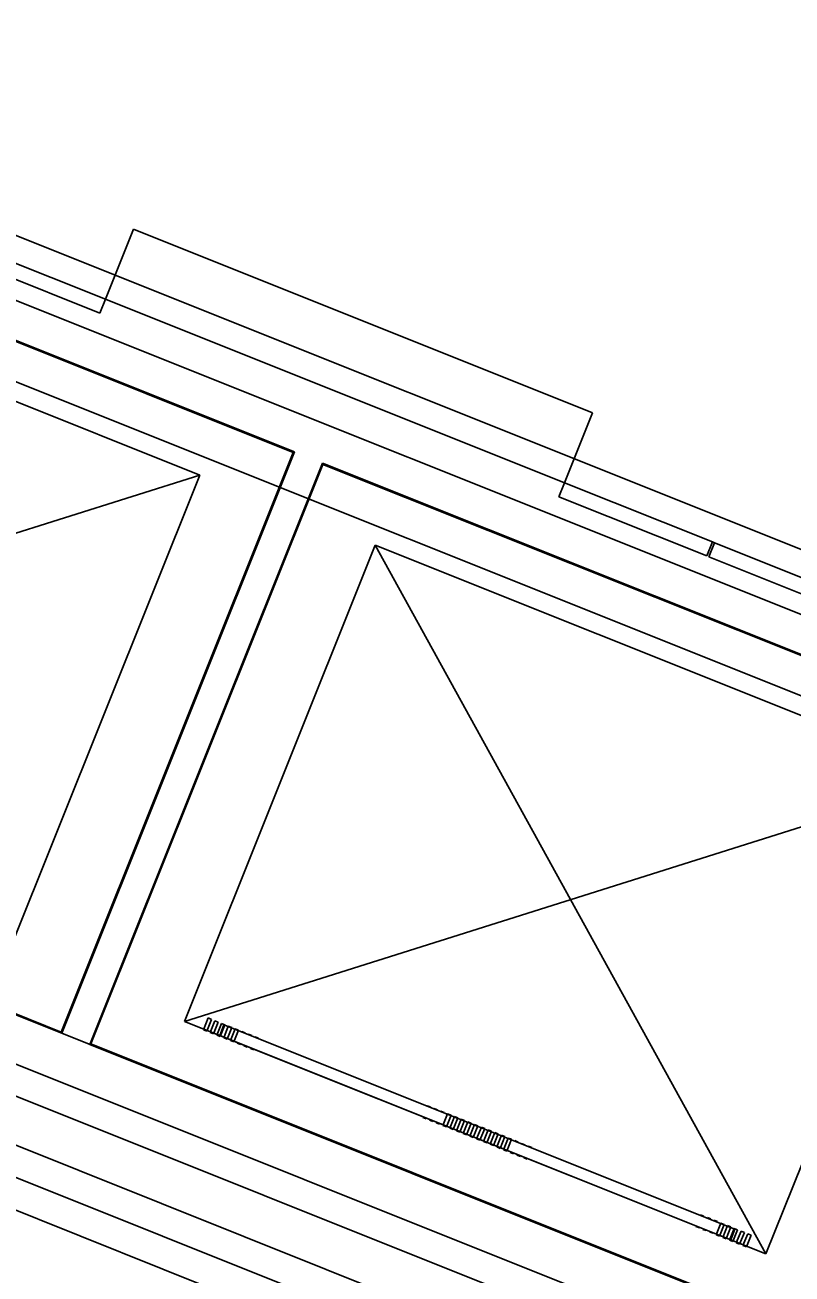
# Model space of a CAD drawing. Extents: x 468143 to 491361, y 1438528 to 1468730.
# Drawn here: x 488418.53 to 488426.99, y 1467380.86 to 1467394.66 of the extents above; entities that cross this region are included whole.
import ezdxf

# ---------------------------------------------------------------- set-up
doc = ezdxf.new("R2010")
doc.units = 0
doc.layers.add('Xreference_dp', color=7, linetype='Continuous')

msp = doc.modelspace()

# ---------------------------------------------------------------- linework, layer by layer
at = {"layer": 'Xreference_dp'}
for p, q in [((488442.634, 1467382.651), (488412.613, 1467394.661)), ((488441.922, 1467382.218), (488412.83, 1467393.857)), ((488441.922, 1467382.218), (488412.83, 1467393.857)), ((488413.454, 1467393.163), (488421.5, 1467389.944)), ((488421.5, 1467389.944), (488413.454, 1467393.163)), ((488413.459, 1467393.15), (488421.487, 1467389.938)), ((488413.294, 1467392.773), (488440.838, 1467381.754)), ((488413.294, 1467392.773), (488440.838, 1467381.754)), ((488419.725, 1467392.405), (488419.415, 1467391.631)), ((488424.792, 1467390.377), (488419.725, 1467392.405)), ((488420.456, 1467389.689), (488414.034, 1467392.258)), ((488420.456, 1467389.689), (488414.034, 1467392.258)), ((488417.781, 1467392.285), (488419.415, 1467391.631)), ((488419.353, 1467391.476), (488417.719, 1467392.13)), ((488419.353, 1467391.476), (488419.415, 1467391.631)), ((488419.415, 1467391.631), (488424.483, 1467389.604)), ((488424.483, 1467389.604), (488424.792, 1467390.377)), ((488421.487, 1467389.938), (488418.925, 1467383.536)), ((488421.5, 1467389.944), (488418.931, 1467383.522)), ((488418.931, 1467383.522), (488421.5, 1467389.944)), ((488419.241, 1467383.399), (488421.81, 1467389.82)), ((488419.241, 1467383.399), (488421.81, 1467389.82)), ((488421.81, 1467389.82), (488419.241, 1467383.399)), ((488419.254, 1467383.404), (488421.815, 1467389.807)), ((488421.81, 1467389.82), (488429.856, 1467386.601)), ((488421.81, 1467389.82), (488429.856, 1467386.601)), ((488429.856, 1467386.601), (488421.81, 1467389.82)), ((488421.815, 1467389.807), (488429.843, 1467386.596)), ((488411.929, 1467386.997), (488420.456, 1467389.689)), ((488418.351, 1467384.428), (488420.456, 1467389.689)), ((488418.351, 1467384.428), (488420.456, 1467389.689)), ((488424.421, 1467389.449), (488424.483, 1467389.604)), ((488424.483, 1467389.604), (488426.117, 1467388.95)), ((488426.055, 1467388.795), (488424.421, 1467389.449)), ((488422.39, 1467388.915), (488420.285, 1467383.654)), ((488422.39, 1467388.915), (488420.285, 1467383.654)), ((488426.707, 1467381.085), (488422.39, 1467388.915)), ((488428.812, 1467386.346), (488422.39, 1467388.915)), ((488428.812, 1467386.346), (488422.39, 1467388.915)), ((488426.117, 1467388.95), (488426.055, 1467388.795)), ((488426.137, 1467388.942), (488426.075, 1467388.787)), ((488426.117, 1467388.95), (488426.137, 1467388.942)), ((488426.137, 1467388.942), (488427.771, 1467388.288)), ((488427.709, 1467388.133), (488426.075, 1467388.787)), ((488418.931, 1467383.522), (488410.884, 1467386.742)), ((488434.715, 1467377.208), (488410.884, 1467386.742)), ((488418.925, 1467383.536), (488410.898, 1467386.747)), ((488409.801, 1467386.277), (488434.405, 1467376.434)), ((488438.238, 1467375.255), (488410.694, 1467386.274)), ((488438.238, 1467375.255), (488410.694, 1467386.274)), ((488420.285, 1467383.654), (488428.812, 1467386.346)), ((488426.707, 1467381.085), (488428.812, 1467386.346)), ((488426.707, 1467381.085), (488428.812, 1467386.346)), ((488409.611, 1467385.81), (488438.703, 1467374.172)), ((488409.611, 1467385.81), (488438.703, 1467374.172)), ((488410.111, 1467385.256), (488438.583, 1467373.865)), ((488438.583, 1467373.865), (488410.111, 1467385.256)), ((488426.707, 1467381.085), (488420.285, 1467383.654)), ((488420.285, 1467383.654), (488420.675, 1467383.498)), ((488420.548, 1467383.691), (488420.496, 1467383.562)), ((488420.548, 1467383.691), (488420.496, 1467383.562)), ((488420.533, 1467383.547), (488420.585, 1467383.676)), ((488420.533, 1467383.547), (488420.585, 1467383.676)), ((488420.585, 1467383.676), (488420.548, 1467383.691)), ((488420.548, 1467383.691), (488420.585, 1467383.676)), ((488420.585, 1467383.676), (488420.548, 1467383.691)), ((488420.548, 1467383.691), (488420.585, 1467383.676)), ((488420.622, 1467383.661), (488420.57, 1467383.532)), ((488420.622, 1467383.661), (488420.57, 1467383.532)), ((488420.607, 1467383.517), (488420.659, 1467383.646)), ((488420.607, 1467383.517), (488420.659, 1467383.646)), ((488420.659, 1467383.646), (488420.622, 1467383.661)), ((488420.622, 1467383.661), (488420.659, 1467383.646)), ((488420.659, 1467383.646), (488420.622, 1467383.661)), ((488420.622, 1467383.661), (488420.659, 1467383.646)), ((488420.696, 1467383.631), (488420.644, 1467383.502)), ((488420.696, 1467383.631), (488420.644, 1467383.502)), ((488420.733, 1467383.617), (488420.696, 1467383.631)), ((488420.696, 1467383.631), (488420.733, 1467383.617)), ((488420.733, 1467383.617), (488420.696, 1467383.631)), ((488420.696, 1467383.631), (488420.733, 1467383.617)), ((488420.533, 1467383.547), (488420.496, 1467383.562)), ((488420.496, 1467383.562), (488420.533, 1467383.547)), ((488420.533, 1467383.547), (488420.496, 1467383.562)), ((488420.496, 1467383.562), (488420.533, 1467383.547)), ((488420.607, 1467383.517), (488420.57, 1467383.532)), ((488420.57, 1467383.532), (488420.607, 1467383.517)), ((488420.607, 1467383.517), (488420.57, 1467383.532)), ((488420.57, 1467383.532), (488420.607, 1467383.517)), ((488420.682, 1467383.487), (488420.644, 1467383.502)), ((488420.644, 1467383.502), (488420.682, 1467383.487)), ((488420.682, 1467383.487), (488420.644, 1467383.502)), ((488420.644, 1467383.502), (488420.682, 1467383.487)), ((488420.721, 1467383.614), (488420.675, 1467383.498)), ((488426.317, 1467381.241), (488420.675, 1467383.498)), ((488420.682, 1467383.487), (488420.733, 1467383.617)), ((488420.77, 1467383.602), (488420.719, 1467383.472)), ((488420.721, 1467383.614), (488426.363, 1467381.357)), ((488420.756, 1467383.458), (488420.808, 1467383.587)), ((488420.808, 1467383.587), (488420.77, 1467383.602)), ((488420.77, 1467383.602), (488420.808, 1467383.587)), ((488420.808, 1467383.587), (488420.77, 1467383.602)), ((488420.77, 1467383.602), (488420.808, 1467383.587)), ((488420.845, 1467383.572), (488420.793, 1467383.443)), ((488420.83, 1467383.428), (488420.882, 1467383.557)), ((488420.882, 1467383.557), (488420.845, 1467383.572)), ((488420.845, 1467383.572), (488420.882, 1467383.557)), ((488420.882, 1467383.557), (488420.845, 1467383.572)), ((488420.845, 1467383.572), (488420.882, 1467383.557)), ((488420.956, 1467383.527), (488420.919, 1467383.542)), ((488420.919, 1467383.542), (488420.956, 1467383.527)), ((488421.03, 1467383.498), (488420.993, 1467383.513)), ((488420.993, 1467383.513), (488421.03, 1467383.498)), ((488413.928, 1467383.365), (488438.919, 1467373.367)), ((488427.287, 1467380.179), (488419.241, 1467383.399)), ((488427.287, 1467380.179), (488419.241, 1467383.399)), ((488427.281, 1467380.193), (488419.254, 1467383.404)), ((488420.756, 1467383.458), (488420.719, 1467383.472)), ((488420.719, 1467383.472), (488420.756, 1467383.458)), ((488420.756, 1467383.458), (488420.719, 1467383.472)), ((488420.719, 1467383.472), (488420.756, 1467383.458)), ((488420.83, 1467383.428), (488420.793, 1467383.443)), ((488420.793, 1467383.443), (488420.83, 1467383.428)), ((488420.83, 1467383.428), (488420.793, 1467383.443)), ((488420.793, 1467383.443), (488420.83, 1467383.428)), ((488420.904, 1467383.398), (488420.867, 1467383.413)), ((488420.867, 1467383.413), (488420.904, 1467383.398)), ((488420.979, 1467383.368), (488420.942, 1467383.383)), ((488420.942, 1467383.383), (488420.979, 1467383.368)), ((488421.016, 1467383.354), (488421.053, 1467383.339)), ((488421.053, 1467383.339), (488421.016, 1467383.354)), ((488421.068, 1467383.483), (488421.105, 1467383.468)), ((488421.105, 1467383.468), (488421.068, 1467383.483)), ((488423.006, 1467382.707), (488422.969, 1467382.722)), ((488422.969, 1467382.722), (488423.006, 1467382.707)), ((488423.044, 1467382.692), (488423.081, 1467382.677)), ((488423.081, 1467382.677), (488423.044, 1467382.692)), ((488423.118, 1467382.663), (488423.155, 1467382.648)), ((488423.155, 1467382.648), (488423.118, 1467382.663)), ((488422.955, 1467382.578), (488422.918, 1467382.593)), ((488422.918, 1467382.593), (488422.955, 1467382.578)), ((488422.992, 1467382.563), (488423.029, 1467382.548)), ((488423.029, 1467382.548), (488422.992, 1467382.563)), ((488423.066, 1467382.533), (488423.103, 1467382.518)), ((488423.103, 1467382.518), (488423.066, 1467382.533)), ((488423.192, 1467382.633), (488423.14, 1467382.504)), ((488423.178, 1467382.489), (488423.229, 1467382.618)), ((488423.229, 1467382.618), (488423.192, 1467382.633)), ((488423.192, 1467382.633), (488423.229, 1467382.618)), ((488423.229, 1467382.618), (488423.192, 1467382.633)), ((488423.192, 1467382.633), (488423.229, 1467382.618)), ((488423.266, 1467382.603), (488423.215, 1467382.474)), ((488423.252, 1467382.459), (488423.304, 1467382.588)), ((488423.266, 1467382.603), (488423.304, 1467382.588)), ((488423.304, 1467382.588), (488423.266, 1467382.603)), ((488423.266, 1467382.603), (488423.304, 1467382.588)), ((488423.304, 1467382.588), (488423.266, 1467382.603)), ((488423.341, 1467382.573), (488423.289, 1467382.444)), ((488423.326, 1467382.429), (488423.378, 1467382.559)), ((488423.341, 1467382.573), (488423.378, 1467382.559)), ((488423.378, 1467382.559), (488423.341, 1467382.573)), ((488423.341, 1467382.573), (488423.378, 1467382.559)), ((488423.378, 1467382.559), (488423.341, 1467382.573)), ((488423.415, 1467382.544), (488423.363, 1467382.414)), ((488423.4, 1467382.4), (488423.452, 1467382.529)), ((488423.415, 1467382.544), (488423.452, 1467382.529)), ((488423.452, 1467382.529), (488423.415, 1467382.544)), ((488423.415, 1467382.544), (488423.452, 1467382.529)), ((488423.452, 1467382.529), (488423.415, 1467382.544)), ((488423.178, 1467382.489), (488423.14, 1467382.504)), ((488423.14, 1467382.504), (488423.178, 1467382.489)), ((488423.178, 1467382.489), (488423.14, 1467382.504)), ((488423.14, 1467382.504), (488423.178, 1467382.489)), ((488423.215, 1467382.474), (488423.252, 1467382.459)), ((488423.252, 1467382.459), (488423.215, 1467382.474)), ((488423.215, 1467382.474), (488423.252, 1467382.459)), ((488423.252, 1467382.459), (488423.215, 1467382.474)), ((488423.289, 1467382.444), (488423.326, 1467382.429)), ((488423.326, 1467382.429), (488423.289, 1467382.444)), ((488423.289, 1467382.444), (488423.326, 1467382.429)), ((488423.326, 1467382.429), (488423.289, 1467382.444)), ((488423.363, 1467382.414), (488423.4, 1467382.4)), ((488423.4, 1467382.4), (488423.363, 1467382.414)), ((488423.363, 1467382.414), (488423.4, 1467382.4)), ((488423.4, 1467382.4), (488423.363, 1467382.414)), ((488423.489, 1467382.514), (488423.438, 1467382.385)), ((488423.475, 1467382.37), (488423.526, 1467382.499)), ((488423.489, 1467382.514), (488423.526, 1467382.499)), ((488423.526, 1467382.499), (488423.489, 1467382.514)), ((488423.489, 1467382.514), (488423.526, 1467382.499)), ((488423.526, 1467382.499), (488423.489, 1467382.514)), ((488423.564, 1467382.484), (488423.512, 1467382.355)), ((488423.549, 1467382.34), (488423.601, 1467382.469)), ((488423.564, 1467382.484), (488423.601, 1467382.469)), ((488423.601, 1467382.469), (488423.564, 1467382.484)), ((488423.564, 1467382.484), (488423.601, 1467382.469)), ((488423.601, 1467382.469), (488423.564, 1467382.484)), ((488423.638, 1467382.455), (488423.586, 1467382.325)), ((488423.623, 1467382.31), (488423.675, 1467382.44)), ((488423.638, 1467382.455), (488423.675, 1467382.44)), ((488423.675, 1467382.44), (488423.638, 1467382.455)), ((488423.638, 1467382.455), (488423.675, 1467382.44)), ((488423.675, 1467382.44), (488423.638, 1467382.455)), ((488423.712, 1467382.425), (488423.66, 1467382.296)), ((488423.698, 1467382.281), (488423.749, 1467382.41)), ((488423.712, 1467382.425), (488423.749, 1467382.41)), ((488423.749, 1467382.41), (488423.712, 1467382.425)), ((488423.712, 1467382.425), (488423.749, 1467382.41)), ((488423.749, 1467382.41), (488423.712, 1467382.425)), ((488423.786, 1467382.395), (488423.735, 1467382.266)), ((488423.786, 1467382.395), (488423.823, 1467382.38)), ((488423.823, 1467382.38), (488423.786, 1467382.395)), ((488423.786, 1467382.395), (488423.823, 1467382.38)), ((488423.823, 1467382.38), (488423.786, 1467382.395)), ((488423.438, 1467382.385), (488423.475, 1467382.37)), ((488423.475, 1467382.37), (488423.438, 1467382.385)), ((488423.438, 1467382.385), (488423.475, 1467382.37)), ((488423.475, 1467382.37), (488423.438, 1467382.385)), ((488423.512, 1467382.355), (488423.549, 1467382.34)), ((488423.549, 1467382.34), (488423.512, 1467382.355)), ((488423.512, 1467382.355), (488423.549, 1467382.34)), ((488423.549, 1467382.34), (488423.512, 1467382.355)), ((488423.586, 1467382.325), (488423.623, 1467382.31)), ((488423.623, 1467382.31), (488423.586, 1467382.325)), ((488423.586, 1467382.325), (488423.623, 1467382.31)), ((488423.623, 1467382.31), (488423.586, 1467382.325)), ((488423.66, 1467382.296), (488423.698, 1467382.281)), ((488423.698, 1467382.281), (488423.66, 1467382.296)), ((488423.66, 1467382.296), (488423.698, 1467382.281)), ((488423.698, 1467382.281), (488423.66, 1467382.296)), ((488423.735, 1467382.266), (488423.772, 1467382.251)), ((488423.772, 1467382.251), (488423.735, 1467382.266)), ((488423.735, 1467382.266), (488423.772, 1467382.251)), ((488423.772, 1467382.251), (488423.735, 1467382.266)), ((488423.772, 1467382.251), (488423.823, 1467382.38)), ((488423.861, 1467382.365), (488423.809, 1467382.236)), ((488423.846, 1467382.221), (488423.898, 1467382.351)), ((488423.861, 1467382.365), (488423.898, 1467382.351)), ((488423.898, 1467382.351), (488423.861, 1467382.365)), ((488423.861, 1467382.365), (488423.898, 1467382.351)), ((488423.898, 1467382.351), (488423.861, 1467382.365)), ((488423.935, 1467382.336), (488423.972, 1467382.321)), ((488423.972, 1467382.321), (488423.935, 1467382.336)), ((488424.009, 1467382.306), (488424.046, 1467382.291)), ((488424.046, 1467382.291), (488424.009, 1467382.306)), ((488424.083, 1467382.276), (488424.121, 1467382.261)), ((488424.121, 1467382.261), (488424.083, 1467382.276)), ((488423.809, 1467382.236), (488423.846, 1467382.221)), ((488423.846, 1467382.221), (488423.809, 1467382.236)), ((488423.809, 1467382.236), (488423.846, 1467382.221)), ((488423.846, 1467382.221), (488423.809, 1467382.236)), ((488423.883, 1467382.206), (488423.92, 1467382.192)), ((488423.92, 1467382.192), (488423.883, 1467382.206)), ((488423.957, 1467382.177), (488423.995, 1467382.162)), ((488423.995, 1467382.162), (488423.957, 1467382.177)), ((488424.032, 1467382.147), (488424.069, 1467382.132)), ((488424.069, 1467382.132), (488424.032, 1467382.147)), ((488426.022, 1467381.501), (488425.985, 1467381.515)), ((488425.985, 1467381.515), (488426.022, 1467381.501)), ((488426.06, 1467381.486), (488426.097, 1467381.471)), ((488426.097, 1467381.471), (488426.06, 1467381.486)), ((488426.134, 1467381.456), (488426.171, 1467381.441)), ((488426.171, 1467381.441), (488426.134, 1467381.456)), ((488426.208, 1467381.426), (488426.156, 1467381.297)), ((488426.208, 1467381.426), (488426.245, 1467381.411)), ((488426.245, 1467381.411), (488426.208, 1467381.426)), ((488426.208, 1467381.426), (488426.245, 1467381.411)), ((488426.245, 1467381.411), (488426.208, 1467381.426)), ((488425.971, 1467381.371), (488425.934, 1467381.386)), ((488425.934, 1467381.386), (488425.971, 1467381.371)), ((488426.008, 1467381.356), (488426.045, 1467381.342)), ((488426.045, 1467381.342), (488426.008, 1467381.356)), ((488426.082, 1467381.327), (488426.119, 1467381.312)), ((488426.119, 1467381.312), (488426.082, 1467381.327)), ((488426.156, 1467381.297), (488426.194, 1467381.282)), ((488426.194, 1467381.282), (488426.156, 1467381.297)), ((488426.156, 1467381.297), (488426.194, 1467381.282)), ((488426.194, 1467381.282), (488426.156, 1467381.297)), ((488426.194, 1467381.282), (488426.245, 1467381.411)), ((488426.282, 1467381.397), (488426.231, 1467381.267)), ((488426.268, 1467381.252), (488426.319, 1467381.382)), ((488426.282, 1467381.397), (488426.319, 1467381.382)), ((488426.319, 1467381.382), (488426.282, 1467381.397)), ((488426.282, 1467381.397), (488426.319, 1467381.382)), ((488426.319, 1467381.382), (488426.282, 1467381.397)), ((488426.357, 1467381.367), (488426.305, 1467381.238)), ((488426.317, 1467381.241), (488426.363, 1467381.357)), ((488426.342, 1467381.223), (488426.394, 1467381.352)), ((488426.342, 1467381.223), (488426.394, 1467381.352)), ((488426.357, 1467381.367), (488426.394, 1467381.352)), ((488426.394, 1467381.352), (488426.357, 1467381.367)), ((488426.357, 1467381.367), (488426.394, 1467381.352)), ((488426.394, 1467381.352), (488426.357, 1467381.367)), ((488426.431, 1467381.337), (488426.379, 1467381.208)), ((488426.431, 1467381.337), (488426.379, 1467381.208)), ((488426.416, 1467381.193), (488426.468, 1467381.322)), ((488426.416, 1467381.193), (488426.468, 1467381.322)), ((488426.431, 1467381.337), (488426.468, 1467381.322)), ((488426.468, 1467381.322), (488426.431, 1467381.337)), ((488426.431, 1467381.337), (488426.468, 1467381.322)), ((488426.468, 1467381.322), (488426.431, 1467381.337)), ((488426.505, 1467381.307), (488426.453, 1467381.178)), ((488426.505, 1467381.307), (488426.453, 1467381.178)), ((488426.491, 1467381.163), (488426.542, 1467381.293)), ((488426.491, 1467381.163), (488426.542, 1467381.293)), ((488426.505, 1467381.307), (488426.542, 1467381.293)), ((488426.542, 1467381.293), (488426.505, 1467381.307)), ((488426.505, 1467381.307), (488426.542, 1467381.293)), ((488426.542, 1467381.293), (488426.505, 1467381.307)), ((488426.231, 1467381.267), (488426.268, 1467381.252)), ((488426.268, 1467381.252), (488426.231, 1467381.267)), ((488426.231, 1467381.267), (488426.268, 1467381.252)), ((488426.268, 1467381.252), (488426.231, 1467381.267)), ((488426.305, 1467381.238), (488426.342, 1467381.223)), ((488426.342, 1467381.223), (488426.305, 1467381.238)), ((488426.305, 1467381.238), (488426.342, 1467381.223)), ((488426.342, 1467381.223), (488426.305, 1467381.238)), ((488426.317, 1467381.241), (488426.707, 1467381.085)), ((488426.379, 1467381.208), (488426.416, 1467381.193)), ((488426.416, 1467381.193), (488426.379, 1467381.208)), ((488426.379, 1467381.208), (488426.416, 1467381.193)), ((488426.416, 1467381.193), (488426.379, 1467381.208)), ((488426.453, 1467381.178), (488426.491, 1467381.163)), ((488426.491, 1467381.163), (488426.453, 1467381.178)), ((488426.453, 1467381.178), (488426.491, 1467381.163)), ((488426.491, 1467381.163), (488426.453, 1467381.178))]:
    msp.add_line(p, q, dxfattribs=at)

doc.saveas('drawing.dxf')
